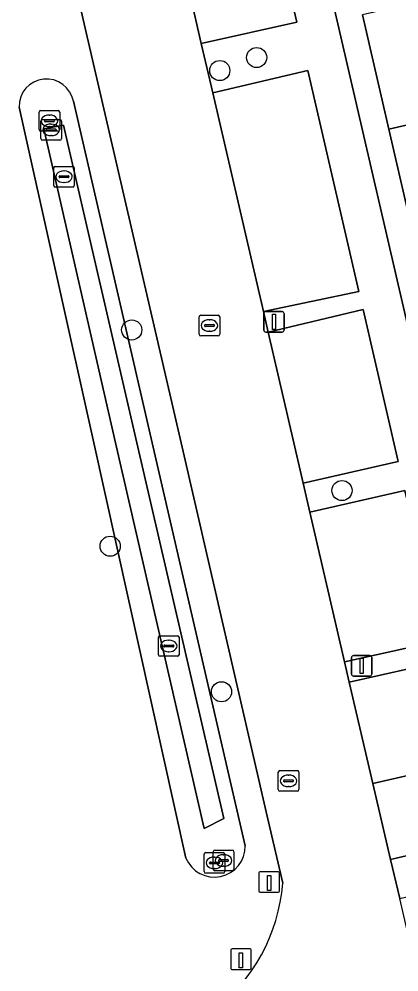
# Model space of a CAD drawing. Extents: x 156412 to 157779, y 382335 to 383768.
# Drawn here: x 156833.37 to 156851.81, y 383224.29 to 383270.59 of the extents above; entities that cross this region are included whole.
import ezdxf

# ---------------------------------------------------------------- set-up
doc = ezdxf.new("R2010")
doc.units = 0
for name, color, linetype in [('IMGEO_Berm_groen', 7, 'Continuous'), ('IMGEO_Boom', 7, 'Continuous'), ('IMGEO_Erf', 7, 'Continuous'), ('IMGEO_Greppel_droge_sloot', 7, 'Continuous'), ('IMGEO_Groenvoorziening', 7, 'Continuous'), ('IMGEO_Kolk', 7, 'Continuous'), ('IMGEO_Lichtmast', 7, 'Continuous'), ('IMGEO_Paal', 7, 'Continuous'), ('IMGEO_Pand', 7, 'Continuous'), ('IMGEO_Parkeervlak_open', 7, 'Continuous'), ('IMGEO_Rijbaan_lokaal_gesloten', 7, 'Continuous'), ('IMGEO_Rioolput', 7, 'Continuous'), ('IMGEO_Voetpad_open', 7, 'Continuous')]:
    doc.layers.add(name, color=color, linetype=linetype)

msp = doc.modelspace()

# ---------------------------------------------------------------- linework, layer by layer
at = {"layer": 'IMGEO_Berm_groen'}
for points in [[(156846.171, 383228.597), (156845.424, 383231.859), (156841.237, 383250), (156834.967, 383277.158)], [(156841.475, 383229.817), (156836.997, 383250), (156833.375, 383266.317)], [(156836.011, 383266.594), (156839.837, 383250), (156844.352, 383230.415)]]:
    msp.add_lwpolyline(points, dxfattribs=at)
for centre, radius, start, end in [((156834.704, 383266.351), 1.329, 10.5382, 181.4594), ((156842.856, 383230.39), 1.496, 202.5421, 0.942), ((156837.632, 383229.234), 8.563, 306.8222, 355.7311)]:
    msp.add_arc(centre, radius, start, end, dxfattribs=at)
at = {"layer": 'IMGEO_Boom'}
for centre in [(156844.907, 383268.722), (156843.117, 383268.087), (156838.843, 383255.484), (156849.05, 383247.679), (156837.796, 383244.975), (156843.2, 383237.902)]:
    msp.add_circle(centre, 0.489, dxfattribs=at)
at = {"layer": 'IMGEO_Erf'}
msp.add_lwpolyline([(156837.266, 383320.457), (156850.109, 383264.907), (156853.555, 383250), (156856.572, 383236.951), (156857.794, 383237.254), (156856.46, 383243.029), (156855.177, 383248.582), (156854.85, 383250), (156853.903, 383254.095), (156852.609, 383259.697), (156851.327, 383265.244), (156850.043, 383270.803)], dxfattribs=at)
at = {"layer": 'IMGEO_Greppel_droge_sloot'}
msp.add_lwpolyline([(156842.355, 383231.264), (156843.315, 383231.743), (156839.098, 383249.999), (156835.532, 383265.44), (156834.57, 383265.253), (156838.063, 383249.999)], close=True, dxfattribs=at)
at = {"layer": 'IMGEO_Groenvoorziening'}
for points in [[(156833.375, 383266.317), (156836.997, 383250), (156841.475, 383229.817)], [(156839.837, 383250), (156836.011, 383266.594)], [(156844.352, 383230.415), (156839.837, 383250)]]:
    msp.add_lwpolyline(points, dxfattribs=at)
msp.add_lwpolyline([(156842.355, 383231.264), (156838.063, 383249.999), (156834.57, 383265.253), (156835.532, 383265.44), (156839.098, 383249.999), (156843.315, 383231.743)], close=True, dxfattribs=at)
for centre, radius, start, end in [((156834.704, 383266.351), 1.329, 10.5382, 181.4594), ((156842.856, 383230.39), 1.496, 202.5421, 0.942)]:
    msp.add_arc(centre, radius, start, end, dxfattribs=at)
at = {"layer": 'IMGEO_Kolk'}
for p, q in [((156834.347, 383265.219), (156834.347, 383266.071)), ((156834.422, 383266.145), (156835.274, 383266.145)), ((156834.835, 383265.925), (156834.86, 383265.925)), ((156835.348, 383266.071), (156835.348, 383265.219)), ((156834.431, 383264.78), (156834.431, 383265.632)), ((156834.506, 383265.706), (156835.358, 383265.706)), ((156834.606, 383265.639), (156834.606, 383265.651)), ((156835.044, 383265.602), (156834.646, 383265.602)), ((156834.649, 383265.688), (156835.047, 383265.688)), ((156834.858, 383265.365), (156834.833, 383265.365)), ((156834.919, 383265.486), (156834.944, 383265.486)), ((156835.09, 383265.651), (156835.09, 383265.639)), ((156835.432, 383265.632), (156835.432, 383264.78)), ((156835.274, 383265.145), (156834.422, 383265.145)), ((156834.69, 383265.2), (156834.69, 383265.212)), ((156835.128, 383265.163), (156834.73, 383265.163)), ((156834.733, 383265.249), (156835.131, 383265.249)), ((156834.942, 383264.926), (156834.917, 383264.926)), ((156835.174, 383265.212), (156835.174, 383265.2)), ((156835.358, 383264.706), (156834.506, 383264.706)), ((156835.055, 383262.503), (156835.055, 383263.355)), ((156835.13, 383263.429), (156835.982, 383263.429)), ((156835.543, 383263.209), (156835.568, 383263.209)), ((156836.056, 383263.355), (156836.056, 383262.503)), ((156835.314, 383262.923), (156835.314, 383262.935)), ((156835.752, 383262.886), (156835.354, 383262.886)), ((156835.357, 383262.972), (156835.755, 383262.972)), ((156835.566, 383262.649), (156835.541, 383262.649)), ((156835.798, 383262.935), (156835.798, 383262.923)), ((156835.982, 383262.429), (156835.13, 383262.429)), ((156840.141, 383239.699), (156840.141, 383240.551)), ((156840.216, 383240.625), (156841.068, 383240.625)), ((156840.629, 383240.405), (156840.654, 383240.405)), ((156841.142, 383240.551), (156841.142, 383239.699)), ((156840.4, 383240.119), (156840.4, 383240.131)), ((156840.838, 383240.082), (156840.44, 383240.082)), ((156840.443, 383240.168), (156840.841, 383240.168)), ((156840.652, 383239.845), (156840.627, 383239.845)), ((156840.884, 383240.131), (156840.884, 383240.119)), ((156841.068, 383239.625), (156840.216, 383239.625)), ((156842.799, 383229.277), (156842.799, 383230.129)), ((156842.874, 383230.203), (156843.726, 383230.203)), ((156843.8, 383230.129), (156843.8, 383229.277)), ((156842.358, 383229.159), (156842.358, 383230.011)), ((156842.433, 383230.085), (156843.285, 383230.085)), ((156842.846, 383229.865), (156842.871, 383229.865)), ((156843.058, 383229.697), (156843.058, 383229.709)), ((156843.496, 383229.66), (156843.098, 383229.66)), ((156843.101, 383229.746), (156843.499, 383229.746)), ((156843.287, 383229.983), (156843.312, 383229.983)), ((156843.359, 383230.011), (156843.359, 383229.159)), ((156843.542, 383229.709), (156843.542, 383229.697)), ((156842.617, 383229.579), (156842.617, 383229.591)), ((156843.055, 383229.542), (156842.657, 383229.542)), ((156842.66, 383229.628), (156843.058, 383229.628)), ((156842.869, 383229.305), (156842.844, 383229.305)), ((156843.726, 383229.203), (156842.874, 383229.203)), ((156843.101, 383229.591), (156843.101, 383229.579)), ((156843.31, 383229.423), (156843.285, 383229.423)), ((156843.285, 383229.085), (156842.433, 383229.085))]:
    msp.add_line(p, q, dxfattribs=at)
for points in [[(156834.347, 383265.219), (156834.347, 383266.071)], [(156834.422, 383266.145), (156835.274, 383266.145)], [(156835.348, 383266.071), (156835.348, 383265.219)], [(156834.431, 383264.78), (156834.431, 383265.632)], [(156834.506, 383265.706), (156835.358, 383265.706)], [(156835.432, 383265.632), (156835.432, 383264.78)], [(156835.274, 383265.145), (156834.422, 383265.145)], [(156835.358, 383264.706), (156834.506, 383264.706)], [(156835.055, 383262.503), (156835.055, 383263.355)], [(156835.13, 383263.429), (156835.982, 383263.429)], [(156836.056, 383263.355), (156836.056, 383262.503)], [(156835.982, 383262.429), (156835.13, 383262.429)], [(156840.141, 383239.699), (156840.141, 383240.551)], [(156840.216, 383240.625), (156841.068, 383240.625)], [(156841.142, 383240.551), (156841.142, 383239.699)], [(156841.068, 383239.625), (156840.216, 383239.625)], [(156842.799, 383229.277), (156842.799, 383230.129)], [(156842.874, 383230.203), (156843.726, 383230.203)], [(156843.8, 383230.129), (156843.8, 383229.277)], [(156842.358, 383229.159), (156842.358, 383230.011)], [(156842.433, 383230.085), (156843.285, 383230.085)], [(156843.359, 383230.011), (156843.359, 383229.159)], [(156843.726, 383229.203), (156842.874, 383229.203)], [(156843.285, 383229.085), (156842.433, 383229.085)]]:
    msp.add_lwpolyline(points, dxfattribs=at)
for centre, radius, start, end in [((156834.424, 383266.069), 0.0765, 91.552, 178.448), ((156834.424, 383266.069), 0.0765, 91.552, 178.448), ((156835.272, 383266.069), 0.0765, 1.552, 88.448), ((156835.272, 383266.069), 0.0765, 1.552, 88.448), ((156834.508, 383265.63), 0.0765, 91.552, 178.448), ((156834.508, 383265.63), 0.0765, 91.552, 178.448), ((156834.646, 383265.648), 0.0403, 85.8775, 175.7526), ((156834.643, 383265.638), 0.0366, 178.938, 274.7102), ((156835.047, 383265.645), 0.043, 264.8664, 352.4533), ((156835.051, 383265.65), 0.0386, 1.7309, 96.639), ((156835.356, 383265.63), 0.0765, 1.552, 88.448), ((156835.356, 383265.63), 0.0765, 1.552, 88.448), ((156834.424, 383265.221), 0.0765, 181.552, 268.448), ((156834.424, 383265.221), 0.0765, 181.552, 268.448), ((156834.73, 383265.209), 0.0403, 85.8775, 175.7526), ((156834.727, 383265.199), 0.0366, 178.938, 274.7102), ((156835.131, 383265.206), 0.043, 264.8664, 352.4533), ((156835.135, 383265.211), 0.0386, 1.7309, 96.639), ((156835.272, 383265.221), 0.0765, 271.552, 358.448), ((156835.272, 383265.221), 0.0765, 271.552, 358.448), ((156834.508, 383264.782), 0.0765, 181.552, 268.448), ((156834.508, 383264.782), 0.0765, 181.552, 268.448), ((156835.356, 383264.782), 0.0765, 271.552, 358.448), ((156835.356, 383264.782), 0.0765, 271.552, 358.448), ((156835.132, 383263.353), 0.0765, 91.552, 178.448), ((156835.132, 383263.353), 0.0765, 91.552, 178.448), ((156835.98, 383263.353), 0.0765, 1.552, 88.448), ((156835.98, 383263.353), 0.0765, 1.552, 88.448), ((156835.354, 383262.932), 0.0403, 85.8775, 175.7526), ((156835.351, 383262.922), 0.0366, 178.938, 274.7102), ((156835.755, 383262.929), 0.043, 264.8664, 352.4533), ((156835.759, 383262.934), 0.0386, 1.7309, 96.639), ((156835.132, 383262.505), 0.0765, 181.552, 268.448), ((156835.132, 383262.505), 0.0765, 181.552, 268.448), ((156835.98, 383262.505), 0.0765, 271.552, 358.448), ((156835.98, 383262.505), 0.0765, 271.552, 358.448), ((156840.218, 383240.549), 0.0765, 91.552, 178.448), ((156840.218, 383240.549), 0.0765, 91.552, 178.448), ((156841.066, 383240.549), 0.0765, 1.552, 88.448), ((156841.066, 383240.549), 0.0765, 1.552, 88.448), ((156840.44, 383240.128), 0.0403, 85.8775, 175.7526), ((156840.437, 383240.118), 0.0366, 178.938, 274.7102), ((156840.841, 383240.125), 0.043, 264.8664, 352.4533), ((156840.845, 383240.13), 0.0386, 1.7309, 96.639), ((156840.218, 383239.701), 0.0765, 181.552, 268.448), ((156840.218, 383239.701), 0.0765, 181.552, 268.448), ((156841.066, 383239.701), 0.0765, 271.552, 358.448), ((156841.066, 383239.701), 0.0765, 271.552, 358.448), ((156842.876, 383230.127), 0.0765, 91.552, 178.448), ((156842.876, 383230.127), 0.0765, 91.552, 178.448), ((156843.724, 383230.127), 0.0765, 1.552, 88.448), ((156843.724, 383230.127), 0.0765, 1.552, 88.448), ((156842.435, 383230.009), 0.0765, 91.552, 178.448), ((156842.435, 383230.009), 0.0765, 91.552, 178.448), ((156843.098, 383229.706), 0.0403, 85.8775, 175.7526), ((156843.095, 383229.696), 0.0366, 178.938, 274.7102), ((156843.283, 383230.009), 0.0765, 1.552, 88.448), ((156843.283, 383230.009), 0.0765, 1.552, 88.448), ((156843.499, 383229.703), 0.043, 264.8664, 352.4533), ((156843.503, 383229.708), 0.0386, 1.7309, 96.639), ((156842.657, 383229.588), 0.0403, 85.8775, 175.7526), ((156842.654, 383229.578), 0.0366, 178.938, 274.7102), ((156842.876, 383229.279), 0.0765, 181.552, 268.448), ((156842.876, 383229.279), 0.0765, 181.552, 268.448), ((156843.058, 383229.585), 0.043, 264.8664, 352.4533), ((156843.062, 383229.59), 0.0386, 1.7309, 96.639), ((156843.724, 383229.279), 0.0765, 271.552, 358.448), ((156843.724, 383229.279), 0.0765, 271.552, 358.448), ((156842.435, 383229.161), 0.0765, 181.552, 268.448), ((156842.435, 383229.161), 0.0765, 181.552, 268.448), ((156843.283, 383229.161), 0.0765, 271.552, 358.448), ((156843.283, 383229.161), 0.0765, 271.552, 358.448)]:
    msp.add_arc(centre, radius, start, end, dxfattribs=at)
for centre, major_axis, ratio, start_param, end_param in [((156834.834, 383265.645), (-0.387, 0.002), 0.722429, 4.712389, 7.853982), ((156834.859, 383265.645), (-0.39, 0.002), 0.717154, 1.570796, 4.712389), ((156834.918, 383265.206), (-0.387, 0.002), 0.722429, 4.712389, 7.853982), ((156834.943, 383265.206), (-0.39, 0.002), 0.717154, 1.570796, 4.712389), ((156835.542, 383262.929), (-0.387, 0.002), 0.722429, 4.712389, 7.853982), ((156835.567, 383262.929), (-0.39, 0.002), 0.717154, 1.570796, 4.712389), ((156840.628, 383240.125), (-0.387, 0.002), 0.722429, 4.712389, 7.853982), ((156840.653, 383240.125), (-0.39, 0.002), 0.717154, 1.570796, 4.712389), ((156842.845, 383229.585), (-0.387, 0.002), 0.722429, 4.712389, 7.853982), ((156842.87, 383229.585), (-0.39, 0.002), 0.717154, 1.570796, 4.712389), ((156843.286, 383229.703), (-0.387, 0.002), 0.722429, 4.712389, 7.853982), ((156843.311, 383229.703), (-0.39, 0.002), 0.717154, 1.570796, 4.712389)]:
    msp.add_ellipse(centre, major_axis=major_axis, ratio=ratio, start_param=start_param, end_param=end_param, dxfattribs=at)
at = {"layer": 'IMGEO_Lichtmast'}
for p, q in [((156845.252, 383255.479), (156845.252, 383256.279)), ((156845.252, 383256.279), (156845.252, 383255.479)), ((156845.352, 383256.379), (156846.142, 383256.379)), ((156846.142, 383256.379), (156845.352, 383256.379)), ((156846.242, 383256.279), (156846.242, 383255.479)), ((156846.242, 383255.479), (156846.242, 383256.279)), ((156846.142, 383255.379), (156845.352, 383255.379)), ((156845.352, 383255.379), (156846.142, 383255.379)), ((156849.508, 383238.761), (156849.508, 383239.561)), ((156849.508, 383239.561), (156849.508, 383238.761)), ((156849.608, 383239.661), (156850.398, 383239.661)), ((156850.398, 383239.661), (156849.608, 383239.661)), ((156850.498, 383239.561), (156850.498, 383238.761)), ((156850.498, 383238.761), (156850.498, 383239.561)), ((156850.398, 383238.661), (156849.608, 383238.661)), ((156849.608, 383238.661), (156850.398, 383238.661))]:
    msp.add_line(p, q, dxfattribs=at)
for points in [[(156845.672, 383256.254), (156845.822, 383256.254), (156845.822, 383255.504), (156845.672, 383255.504), (156845.672, 383256.254)], [(156849.928, 383239.536), (156850.078, 383239.536), (156850.078, 383238.786), (156849.928, 383238.786), (156849.928, 383239.536)]]:
    msp.add_lwpolyline(points, dxfattribs=at)
for centre, start, end in [((156845.352, 383256.279), 90, 180), ((156845.352, 383256.279), 90, 180), ((156846.142, 383256.279), 0, 90), ((156846.142, 383256.279), 360, 90), ((156845.352, 383255.479), 180, 270), ((156845.352, 383255.479), 180, 270), ((156846.142, 383255.479), 270, 0), ((156846.142, 383255.479), 270, 0), ((156849.608, 383239.561), 90, 180), ((156849.608, 383239.561), 90, 180), ((156850.398, 383239.561), 0, 90), ((156850.398, 383239.561), 360, 90), ((156849.608, 383238.761), 180, 270), ((156849.608, 383238.761), 180, 270), ((156850.398, 383238.761), 270, 0), ((156850.398, 383238.761), 270, 0)]:
    msp.add_arc(centre, 0.1, start, end, dxfattribs=at)
at = {"layer": 'IMGEO_Paal'}
for p, q in [((156845.014, 383229.074), (156845.014, 383228.233)), ((156845.014, 383229.074), (156845.014, 383228.233)), ((156845.93, 383229.158), (156845.089, 383229.158)), ((156845.93, 383229.158), (156845.089, 383229.158)), ((156846.014, 383228.242), (156846.014, 383229.083)), ((156846.014, 383228.242), (156846.014, 383229.083)), ((156845.098, 383228.158), (156845.939, 383228.158)), ((156845.098, 383228.158), (156845.939, 383228.158)), ((156843.648, 383225.323), (156843.648, 383224.482)), ((156843.648, 383225.323), (156843.648, 383224.482)), ((156844.564, 383225.407), (156843.723, 383225.407)), ((156844.564, 383225.407), (156843.723, 383225.407)), ((156844.648, 383224.491), (156844.648, 383225.332)), ((156844.648, 383224.491), (156844.648, 383225.332)), ((156843.732, 383224.407), (156844.573, 383224.407)), ((156843.732, 383224.407), (156844.573, 383224.407))]:
    msp.add_line(p, q, dxfattribs=at)
for points in [[(156845.429, 383228.971), (156845.589, 383228.971), (156845.589, 383228.238), (156845.429, 383228.238), (156845.429, 383228.971)], [(156844.063, 383225.22), (156844.223, 383225.22), (156844.223, 383224.487), (156844.063, 383224.487), (156844.063, 383225.22)]]:
    msp.add_lwpolyline(points, dxfattribs=at)
for centre, start, end in [((156845.092, 383229.08), 92.4484, 184.2845), ((156845.092, 383229.08), 92.4484, 184.2845), ((156845.936, 383229.08), 2.4484, 94.2845), ((156845.936, 383229.08), 2.4484, 94.2845), ((156845.092, 383228.236), 182.4484, 274.2845), ((156845.092, 383228.236), 182.4484, 274.2845), ((156845.936, 383228.236), 272.4484, 4.2845), ((156845.936, 383228.236), 272.4484, 4.2845), ((156843.726, 383225.329), 92.4484, 184.2845), ((156843.726, 383225.329), 92.4484, 184.2845), ((156844.57, 383225.329), 2.4484, 94.2845), ((156844.57, 383225.329), 2.4484, 94.2845), ((156843.726, 383224.485), 182.4484, 274.2845), ((156843.726, 383224.485), 182.4484, 274.2845), ((156844.57, 383224.485), 272.4484, 4.2845), ((156844.57, 383224.485), 272.4484, 4.2845)]:
    msp.add_arc(centre, 0.0779, start, end, dxfattribs=at)
at = {"layer": 'IMGEO_Pand'}
for points in [[(156861.356, 383268.597), (156860.302, 383273.164), (156850.043, 383270.803), (156851.327, 383265.244), (156861.585, 383267.603)], [(156864.158, 383267.146), (156865.87, 383267.538), (156865.411, 383269.527), (156861.356, 383268.597), (156861.585, 383267.603), (156851.327, 383265.244), (156852.609, 383259.697), (156862.867, 383262.052), (156865.204, 383262.589)]]:
    msp.add_lwpolyline(points, close=True, dxfattribs=at)
at = {"layer": 'IMGEO_Parkeervlak_open'}
for points in [[(156846.38, 383272.51), (156841.748, 383271.455), (156842.221, 383269.41), (156846.857, 383270.44)], [(156847.396, 383268.099), (156842.778, 383267.004), (156845.238, 383256.373), (156849.871, 383257.356)], [(156850.074, 383256.474), (156845.468, 383255.381), (156846.713, 383250), (156847.165, 383248.046), (156851.775, 383249.088)], [(156852.1, 383247.677), (156847.493, 383246.63), (156849.175, 383239.358), (156853.781, 383240.376)], [(156854.004, 383239.411), (156849.407, 383238.36), (156850.545, 383233.441), (156855.137, 383234.491)]]:
    msp.add_lwpolyline(points, close=True, dxfattribs=at)
at = {"layer": 'IMGEO_Rijbaan_lokaal_gesloten'}
for points in [[(156834.967, 383277.158), (156841.237, 383250), (156845.424, 383231.859), (156846.171, 383228.597)], [(156850.078, 383211.298), (156854.894, 383213.131), (156855.288, 383213.281), (156854.794, 383215.177), (156851.854, 383227.862), (156851.401, 383229.749), (156850.545, 383233.441), (156849.407, 383238.36), (156849.175, 383239.358), (156847.493, 383246.63), (156847.165, 383248.046), (156846.713, 383250), (156845.468, 383255.381), (156845.238, 383256.373), (156842.778, 383267.004), (156842.221, 383269.41), (156841.748, 383271.455), (156841.477, 383272.623), (156841.004, 383274.668)]]:
    msp.add_lwpolyline(points, dxfattribs=at)
msp.add_arc((156837.632, 383229.234), 8.563, 306.8222, 355.7311, dxfattribs=at)
at = {"layer": 'IMGEO_Rioolput'}
for p, q in [((156842.116, 383255.273), (156842.116, 383256.125)), ((156842.191, 383256.199), (156843.043, 383256.199)), ((156843.117, 383256.125), (156843.117, 383255.273)), ((156842.375, 383255.693), (156842.375, 383255.705)), ((156842.813, 383255.656), (156842.415, 383255.656)), ((156842.418, 383255.742), (156842.816, 383255.742)), ((156842.604, 383255.979), (156842.629, 383255.979)), ((156842.859, 383255.705), (156842.859, 383255.693)), ((156843.043, 383255.199), (156842.191, 383255.199)), ((156842.627, 383255.419), (156842.602, 383255.419)), ((156845.957, 383233.145), (156845.957, 383233.997)), ((156846.032, 383234.071), (156846.884, 383234.071)), ((156846.445, 383233.851), (156846.47, 383233.851)), ((156846.958, 383233.997), (156846.958, 383233.145)), ((156846.216, 383233.565), (156846.216, 383233.577)), ((156846.654, 383233.528), (156846.256, 383233.528)), ((156846.259, 383233.614), (156846.657, 383233.614)), ((156846.7, 383233.577), (156846.7, 383233.565)), ((156846.884, 383233.071), (156846.032, 383233.071)), ((156846.468, 383233.291), (156846.443, 383233.291))]:
    msp.add_line(p, q, dxfattribs=at)
for points in [[(156842.116, 383255.273), (156842.116, 383256.125)], [(156842.191, 383256.199), (156843.043, 383256.199)], [(156843.117, 383256.125), (156843.117, 383255.273)], [(156843.043, 383255.199), (156842.191, 383255.199)], [(156845.957, 383233.145), (156845.957, 383233.997)], [(156846.032, 383234.071), (156846.884, 383234.071)], [(156846.958, 383233.997), (156846.958, 383233.145)], [(156846.884, 383233.071), (156846.032, 383233.071)]]:
    msp.add_lwpolyline(points, dxfattribs=at)
for centre, radius, start, end in [((156842.193, 383256.123), 0.0765, 91.552, 178.448), ((156842.193, 383256.123), 0.0765, 91.552, 178.448), ((156843.041, 383256.123), 0.0765, 1.552, 88.448), ((156843.041, 383256.123), 0.0765, 1.552, 88.448), ((156842.415, 383255.702), 0.0403, 85.8775, 175.7526), ((156842.412, 383255.692), 0.0366, 178.938, 274.7102), ((156842.816, 383255.699), 0.043, 264.8664, 352.4533), ((156842.82, 383255.704), 0.0386, 1.7309, 96.639), ((156842.193, 383255.275), 0.0765, 181.552, 268.448), ((156842.193, 383255.275), 0.0765, 181.552, 268.448), ((156843.041, 383255.275), 0.0765, 271.552, 358.448), ((156843.041, 383255.275), 0.0765, 271.552, 358.448), ((156846.034, 383233.995), 0.0765, 91.552, 178.448), ((156846.034, 383233.995), 0.0765, 91.552, 178.448), ((156846.882, 383233.995), 0.0765, 1.552, 88.448), ((156846.882, 383233.995), 0.0765, 1.552, 88.448), ((156846.256, 383233.574), 0.0403, 85.8775, 175.7526), ((156846.253, 383233.564), 0.0366, 178.938, 274.7102), ((156846.657, 383233.571), 0.043, 264.8664, 352.4533), ((156846.661, 383233.576), 0.0386, 1.7309, 96.639), ((156846.034, 383233.147), 0.0765, 181.552, 268.448), ((156846.034, 383233.147), 0.0765, 181.552, 268.448), ((156846.882, 383233.147), 0.0765, 271.552, 358.448), ((156846.882, 383233.147), 0.0765, 271.552, 358.448)]:
    msp.add_arc(centre, radius, start, end, dxfattribs=at)
for centre, major_axis, ratio, start_param, end_param in [((156842.603, 383255.699), (-0.387, 0.002), 0.722429, 4.712389, 7.853982), ((156842.628, 383255.699), (-0.39, 0.002), 0.717154, 1.570796, 4.712389), ((156846.444, 383233.571), (-0.387, 0.002), 0.722429, 4.712389, 7.853982), ((156846.469, 383233.571), (-0.39, 0.002), 0.717154, 1.570796, 4.712389)]:
    msp.add_ellipse(centre, major_axis=major_axis, ratio=ratio, start_param=start_param, end_param=end_param, dxfattribs=at)
at = {"layer": 'IMGEO_Voetpad_open'}
for points in [[(156874.357, 383160.007), (156858.273, 383229.684), (156856.928, 383235.509), (156856.572, 383236.951), (156853.555, 383250), (156850.109, 383264.907), (156837.266, 383320.457)], [(156846.38, 383272.51), (156846.857, 383270.44), (156842.221, 383269.41), (156842.778, 383267.004), (156847.396, 383268.099), (156849.871, 383257.356), (156845.238, 383256.373), (156845.468, 383255.381), (156850.074, 383256.474), (156851.775, 383249.088), (156847.165, 383248.046), (156847.493, 383246.63), (156852.1, 383247.677), (156853.781, 383240.376), (156849.175, 383239.358), (156849.407, 383238.36), (156854.004, 383239.411), (156855.137, 383234.491), (156856.016, 383230.834), (156851.401, 383229.749), (156851.854, 383227.862), (156856.451, 383228.939), (156859.4, 383216.245)]]:
    msp.add_lwpolyline(points, dxfattribs=at)
msp.add_lwpolyline([(156855.137, 383234.491), (156850.545, 383233.441), (156851.401, 383229.749), (156856.016, 383230.834)], close=True, dxfattribs=at)

doc.saveas('drawing.dxf')
